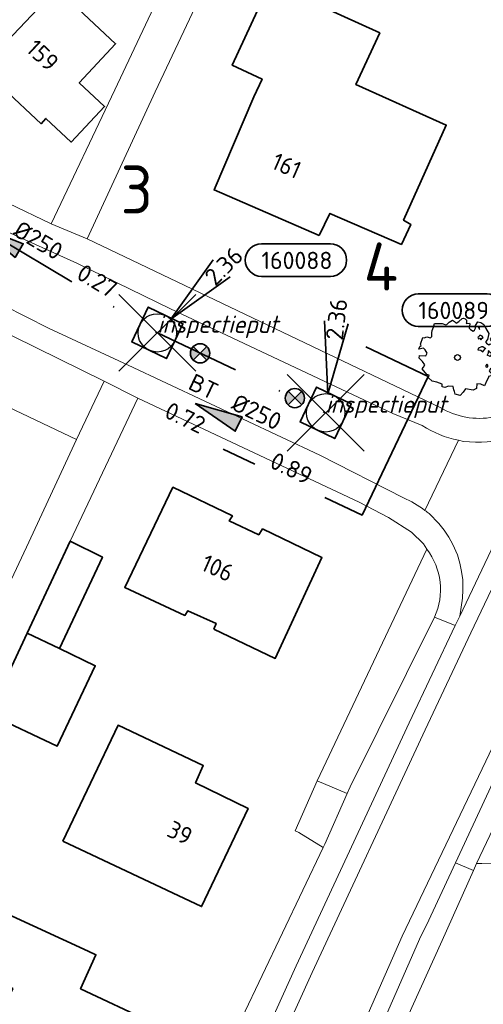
# Model space of a CAD drawing. Header units: metres. Extents: x 152391 to 157968, y 462336 to 467280.
# Tile 373 of 656: x 154053 to 154089, y 466178 to 466255. Entities that reach past the tile are written whole.
import ezdxf
from ezdxf.enums import TextEntityAlignment as Align

# ---------------------------------------------------------------- set-up
doc = ezdxf.new("R2010")
doc.units = ezdxf.units.M
doc.header["$LTSCALE"] = 0.75
doc.header["$PDMODE"] = 3
doc.header["$PDSIZE"] = 3
doc.linetypes.add('RI-VWA_BETON', pattern=[19, 9, -5, 0, -5])
doc.layers.get('0').update_dxf_attribs({"lineweight": 25})
doc.layers.get('defpoints').update_dxf_attribs({"lineweight": 25})
for name, color, linetype, lineweight in [('B-GV-GR-BOOM-S', 252, 'Continuous', 25), ('B-WE-OG-BEBOUWING-GV', 6, 'Continuous', 35), ('B-WE-OG-BEBOUWING-T18', 1, 'Continuous', 18), ('B-WE-OG-TERREIN_CULTUURSCHEIDING-GV', 251, 'Continuous', 18), ('B-WE-VH-VERHARDING_ASFALT-GV', 251, 'Continuous', 18), ('B-WE-VH-VERHARDING_BETONSTRAATSTEEN-GV', 251, 'Continuous', 18), ('B-WE-VH-VERHARDING_TEGEL-GV', 251, 'Continuous', 18), ('N-OI-RI-T50', 130, 'Continuous', 50), ('N-OI-RI-VWA_PUTNUMMER-S @ 0.75', 36, 'Continuous', 35), ('N-OI-RI-VWA_RIOOLPUT_INSPECTIEPUT-S', 36, 'Continuous', 35), ('N-OI-RI-VWA_STROOMRICHTING-S @ 0.75', 36, 'Continuous', 35), ('N-OI-RI-VWA_TRANSPORTLEIDING_BETON_250-G', 36, 'RI-VWA_BETON', 35), ('N-RO-KG-GRENS_WERK-G', 7, 'XX-WERKGRENS', 35)]:
    doc.layers.add(name, color=color, linetype=linetype, lineweight=lineweight)
doc.layers.add('inspectieput', color=7, linetype='Continuous', plot=False)
doc.layers.add('N-OI-RI-VRIJVERVAL_HULPSTUK-S', color=210, linetype='Continuous', lineweight=35, plot=False)
doc.styles.add('NLCS-ISO', font='isocpeur.ttf')
doc.styles.add('NLCS-ISO-M750-T18', font='NLCS-ISO.ttf', dxfattribs={"height": 1.35})
doc.styles.add('NLCS-ISO-M750-T18_CURSIEF', font='NLCS-ISO.ttf', dxfattribs={"oblique": 15, "height": 1.35})
doc.styles.add('NLCS-ISO-M750-T50', font='NLCS-ISO.ttf', dxfattribs={"height": 3.75})
doc.linetypes.add('XX-WERKGRENS', pattern='A,0,[137,NLCS.SHX,S=0.1,R=0,X=-1.1,Y=-1.35],-6', length=6)

# ---------------------------------------------------------------- blocks, each defined once
blk = doc.blocks.new('*U88')
at = {"ltscale": 0.1}
blk.add_hatch(color=256, dxfattribs=at).paths.add_polyline_path([(-2.5, 0), (2.5, -0.83), (2.5, 0.83)])
at = {"ltscale": 0.1, "flags": 128}
blk.add_lwpolyline([(-2.5, 0), (2.5, -0.83), (2.5, 0.83)], close=True, dxfattribs=at)
at = {"ltscale": 0.1, "style": 'NLCS-ISO'}
for tag, p in [('BOBL', (-9.91, 0)), ('MAT', (-1, 0.5))]:
    blk.add_attdef(tag, text='', height=1.8, dxfattribs=at).set_placement(p, align=Align.BOTTOM_RIGHT)
for tag, p in [('DIA', (1, 0.5)), ('BOBR', (8.96, 0))]:
    blk.add_attdef(tag, text='', height=1.8, dxfattribs=at).set_placement(p, align=Align.BOTTOM_LEFT)
at = {"layer": 'defpoints', "ltscale": 0.1, "style": 'NLCS-ISO', "flags": 1}
blk.add_attdef('JVA', text='', height=1.8, dxfattribs=at).set_placement((0, -1), align=Align.TOP_CENTER)
blk = doc.blocks.new('B-SRI-PUT_VWA-SO')
at = {"flags": 128}
blk.add_lwpolyline([(-2, 2), (2, 2), (2, -2), (-2, -2)], close=True, dxfattribs=at)
at = {"lineweight": -3, "flags": 128}
blk.add_lwpolyline([(2, -2), (2, 2), (-2, 2), (-2, -2)], close=True, dxfattribs=at)
at = {"lineweight": -3}
blk.add_circle((0, 0), 2, dxfattribs=at)
blk = doc.blocks.new('*U242')
for q in [(-0.12, 9.58), (2.36, 9.29)]:
    blk.add_line((0.24, 1.99), q)
blk.add_lwpolyline([(16.81, 12.39), (9.65, 12.39, 1), (9.65, 9.01), (16.81, 9.01, 1)], format="xyb", close=True)
at = {"ltscale": 0.1, "style": 'NLCS-ISO'}
blk.add_attdef('PUTHGT', text='', height=1.8, rotation=83.2108, dxfattribs=at).set_placement((0.88, 7.6), align=Align.MIDDLE_LEFT)
blk.add_attdef('PUTNR', text='', height=1.8, dxfattribs=at).set_placement((13.33, 10.67), align=Align.MIDDLE_CENTER)
blk = doc.blocks.new('*U364')
for q in [(5.83, 7.6), (7.6, 5.83)]:
    blk.add_line((1.41, 1.41), q)
blk.add_lwpolyline([(18.02, 9.28), (10.86, 9.28, 1), (10.86, 5.89), (18.02, 5.89, 1)], format="xyb", close=True)
at = {"ltscale": 0.1, "style": 'NLCS-ISO'}
blk.add_attdef('PUTHGT', text='', height=1.8, rotation=45, dxfattribs=at).set_placement((5.39, 5.43), align=Align.MIDDLE_LEFT)
blk.add_attdef('PUTNR', text='', height=1.8, dxfattribs=at).set_placement((14.54, 7.55), align=Align.MIDDLE_CENTER)
blk = doc.blocks.new('*U298')
at = {"ltscale": 0.1}
blk.add_hatch(color=256, dxfattribs=at).paths.add_polyline_path([(-2.5, 0), (2.5, -0.83), (2.5, 0.83)])
at = {"ltscale": 0.1, "flags": 128}
blk.add_lwpolyline([(-2.5, 0), (2.5, -0.83), (2.5, 0.83)], close=True, dxfattribs=at)
at = {"ltscale": 0.1, "style": 'NLCS-ISO'}
for tag, p in [('MAT', (-1, 0.5)), ('BOBL', (-0.68, -3.24))]:
    blk.add_attdef(tag, text='', height=1.8, dxfattribs=at).set_placement(p, align=Align.BOTTOM_RIGHT)
for tag, p in [('DIA', (1, 0.5)), ('BOBR', (7.22, -3.25))]:
    blk.add_attdef(tag, text='', height=1.8, dxfattribs=at).set_placement(p, align=Align.BOTTOM_LEFT)
at = {"layer": 'defpoints', "ltscale": 0.1, "style": 'NLCS-ISO', "flags": 1}
blk.add_attdef('JVA', text='', height=1.8, dxfattribs=at).set_placement((0, -1), align=Align.TOP_CENTER)
blk = doc.blocks.new('SRI-HULP')
h = blk.add_hatch(color=256)
h.dxf.hatch_style = 1
h.paths.add_polyline_path([(-0.71, 0.71, 0.198912), (-1, 0, 0.198912), (-0.71, -0.71), (0, 0)])
h = blk.add_hatch(color=256)
h.dxf.hatch_style = 1
h.paths.add_polyline_path([(1, 0, 0.198912), (0.71, 0.71), (0, 0), (0.71, -0.71, 0.198912)])
for p, q in [((-0.71, 0.71), (0.71, -0.71)), ((-0.71, -0.71), (0.71, 0.71))]:
    blk.add_line(p, q)
blk.add_circle((0, 0), 1)
blk = doc.blocks.new('ACMAP_ANN_TEMPLATE_type knoop')
at = {"layer": 'defpoints', "style": 'NLCS-ISO-M750-T18_CURSIEF', "oblique": 15}
blk.add_attdef('type_knoop', (0, 0), '', height=1.35, dxfattribs=at)
blk = doc.blocks.new('SGR-BOOM_50_100')
at = {"linetype": 'Continuous'}
for p, q in [((-1.972, 2.11), (-1.869, 2.373)), ((-1.869, 2.373), (-1.807, 2.665)), ((-1.807, 2.665), (-1.187, 2.665)), ((-1.187, 2.665), (-0.918, 2.548)), ((-0.918, 2.548), (-0.835, 2.577)), ((-0.835, 2.577), (-0.649, 2.752)), ((-0.649, 2.752), (-0.401, 2.928)), ((-0.401, 2.928), (-0.236, 2.811)), ((-0.236, 2.811), (-0.112, 2.694)), ((-0.112, 2.694), (0.116, 2.811)), ((0.116, 2.811), (0.364, 3.044)), ((0.364, 3.044), (0.467, 3.074)), ((0.467, 3.074), (0.591, 3.015)), ((0.591, 3.015), (0.695, 2.928)), ((0.715, 2.723), (0.674, 2.665)), ((0.674, 2.665), (0.943, 2.694)), ((0.695, 2.928), (0.715, 2.723)), ((0.964, 2.636), (0.902, 2.285)), ((0.943, 2.694), (0.964, 2.636)), ((1.398, 2.49), (1.584, 2.782)), ((1.418, 2.285), (1.398, 2.49)), ((1.584, 2.782), (1.811, 2.723)), ((1.729, 2.431), (1.646, 2.373)), ((1.646, 2.373), (1.687, 2.227)), ((1.708, 2.256), (1.729, 2.431)), ((1.811, 2.723), (2.059, 2.577)), ((2.059, 2.577), (2.225, 2.256)), ((-2.903, 1.029), (-2.717, 1.555)), ((-2.717, 1.555), (-2.593, 1.526)), ((-2.593, 1.526), (-2.386, 1.613)), ((-2.386, 1.613), (-2.096, 1.526)), ((-2.096, 1.526), (-1.993, 1.643)), ((-2.014, 1.935), (-1.972, 2.11)), ((-1.993, 1.643), (-2.014, 1.935)), ((0.902, 2.285), (1.005, 2.198)), ((1.005, 2.198), (1.232, 2.052)), ((1.232, 2.052), (1.336, 2.139)), ((1.336, 2.139), (1.418, 2.285)), ((1.667, 1.613), (1.584, 1.555)), ((1.584, 1.555), (1.646, 1.467)), ((1.729, 1.73), (1.667, 1.613)), ((1.687, 2.227), (1.708, 2.198)), ((1.832, 1.73), (1.729, 1.73)), ((1.915, 1.672), (1.832, 1.73)), ((1.997, 1.555), (1.915, 1.672)), ((1.915, 1.497), (1.997, 1.555)), ((2.225, 2.256), (2.452, 1.876)), ((2.452, 1.876), (2.349, 1.409)), ((-3.027, 0.65), (-2.944, 0.854)), ((-2.944, 0.854), (-2.841, 0.942)), ((-2.841, 0.942), (-2.903, 1.029)), ((1.646, 1.467), (1.749, 1.497)), ((1.873, 0.825), (1.646, 0.737)), ((1.749, 1.497), (1.832, 1.38)), ((1.832, 1.38), (1.915, 1.497)), ((1.977, 0.825), (1.873, 0.825)), ((2.163, 0.708), (1.977, 0.825)), ((2.349, 1.409), (2.183, 1.234)), ((2.183, 1.234), (2.266, 1.117)), ((2.266, 1.117), (2.452, 1)), ((2.452, 1), (2.556, 1.059)), ((2.618, 1.526), (2.556, 1.438)), ((2.556, 1.438), (2.597, 1.321)), ((2.556, 1.059), (2.783, 1)), ((2.597, 1.321), (2.721, 1.234)), ((2.742, 1.526), (2.618, 1.526)), ((2.721, 1.292), (2.907, 1.205)), ((2.721, 1.234), (2.742, 1.292)), ((2.886, 1.351), (2.742, 1.526)), ((2.783, 1), (2.907, 0.913)), ((3.072, 1.263), (2.886, 1.351)), ((2.907, 1.205), (3.072, 1.263)), ((2.907, 0.913), (3.217, 0.562)), ((-2.655, 0.737), (-3.027, 0.65)), ((-2.985, -0.051), (-2.965, 0.153)), ((-2.965, 0.153), (-2.469, 0.124)), ((-2.531, 0.591), (-2.655, 0.737)), ((-2.365, 0.329), (-2.531, 0.591)), ((-2.469, 0.124), (-2.365, 0.329)), ((1.646, 0.737), (1.584, 0.591)), ((1.584, 0.591), (1.832, 0.562)), ((1.832, 0.562), (1.977, 0.445)), ((1.977, 0.445), (2.142, 0.65)), ((2.142, 0.65), (2.204, 0.737)), ((2.39, 0.329), (2.328, 0.183)), ((2.549, 0.087), (2.328, 0.183)), ((2.411, 0.533), (2.39, 0.416)), ((2.39, 0.416), (2.39, 0.329)), ((2.535, 0.416), (2.411, 0.533)), ((2.618, 0.358), (2.535, 0.416)), ((2.549, 0.087), (2.68, 0.241)), ((2.68, 0.241), (2.618, 0.358)), ((3.052, 0.183), (2.969, 0.066)), ((2.969, 0.066), (3.135, -0.168)), ((3.217, 0.562), (3.052, 0.183)), ((-2.737, -0.314), (-2.985, -0.051)), ((-2.758, -0.898), (-2.655, -0.752)), ((-2.551, -0.577), (-2.737, -0.314)), ((-2.655, -0.752), (-2.551, -0.577)), ((2.287, -0.518), (2.204, -0.635)), ((2.204, -0.635), (2.225, -0.752)), ((2.245, -0.752), (2.37, -0.723)), ((2.37, -0.606), (2.287, -0.518)), ((2.37, -0.723), (2.37, -0.606)), ((2.99, -0.752), (2.948, -0.927)), ((3.052, -0.548), (2.99, -0.752)), ((3.279, -0.314), (3.052, -0.548)), ((3.135, -0.168), (3.279, -0.314)), ((-2.407, -1.336), (-2.758, -0.898)), ((-2.22, -1.394), (-2.407, -1.336)), ((-2.262, -1.599), (-2.22, -1.394)), ((2.432, -1.482), (2.411, -1.57)), ((2.638, -1.424), (2.432, -1.482)), ((2.597, -0.84), (2.473, -1.044)), ((2.473, -1.044), (2.535, -1.132)), ((2.535, -1.132), (2.659, -1.248)), ((2.804, -1.044), (2.597, -0.84)), ((2.659, -1.248), (2.638, -1.424)), ((2.948, -0.927), (2.804, -1.044)), ((-1.972, -1.862), (-2.262, -1.599)), ((-1.621, -1.92), (-1.972, -1.862)), ((-1.187, -2.095), (-1.621, -1.92)), ((-1.207, -2.3), (-1.187, -2.095)), ((-0.98, -2.358), (-1.207, -2.3)), ((-0.711, -2.241), (-0.98, -2.358)), ((-0.339, -2.271), (-0.711, -2.241)), ((-0.277, -2.533), (-0.339, -2.271)), ((1.501, -2.066), (1.48, -2.417)), ((1.832, -2.095), (1.501, -2.066)), ((2.101, -2.212), (1.832, -2.095)), ((2.287, -1.803), (2.101, -2.212)), ((2.411, -1.57), (2.287, -1.803)), ((-0.236, -2.65), (-0.277, -2.533)), ((-0.174, -2.855), (-0.236, -2.65)), ((0.199, -2.971), (-0.174, -2.855)), ((0.447, -2.709), (0.199, -2.971)), ((0.633, -2.446), (0.447, -2.709)), ((1.212, -2.563), (0.633, -2.446)), ((1.48, -2.417), (1.212, -2.563))]:
    blk.add_line(p, q, dxfattribs=at)
blk.add_circle((0, 0), 0.225, dxfattribs=at)

msp = doc.modelspace()

# ---------------------------------------------------------------- linework, layer by layer
at = {"layer": 'B-WE-OG-BEBOUWING-GV'}
for points in [[(154049.021, 466249.801), (154055.889, 466257.056), (154051.486, 466261.209), (154050.573, 466260.244), (154045.624, 466254.962), (154048.387, 466252.375), (154047.343, 466251.32)], [(154055.889, 466257.056), (154049.021, 466249.801), (154050.715, 466248.268), (154051.711, 466249.216), (154054.652, 466246.469), (154055.041, 466246.886), (154057.014, 466245.043), (154059.615, 466247.827), (154057.642, 466249.67), (154060.479, 466252.726)], [(154076.37, 466237.733), (154077.218, 466239.462), (154082.806, 466237.042), (154083.53, 466238.608), (154082.979, 466238.929), (154086.303, 466246.369), (154079.258, 466249.532), (154081.111, 466253.575), (154072.55, 466257.499), (154069.589, 466251.04), (154071.922, 466249.97), (154071.283, 466248.576), (154068.17, 466241.296)], [(154068.153, 466206.985), (154072.955, 466204.684), (154076.6, 466212.563), (154071.96, 466214.803), (154071.664, 466214.351), (154069.351, 466215.434), (154069.61, 466215.822), (154064.958, 466218.062), (154061.188, 466210.231), (154065.89, 466208.042), (154066.111, 466208.406), (154068.324, 466207.423)], [(154053.56, 466206.671), (154056.101, 466205.451), (154059.452, 466212.604), (154056.926, 466213.847)], [(154056.101, 466205.451), (154053.56, 466206.671), (154050.592, 466200.342), (154055.918, 466197.833), (154058.889, 466204.11)], [(154056.357, 466190.407), (154067.198, 466185.29), (154070.832, 466192.957), (154066.731, 466194.951), (154067.332, 466196.316), (154060.667, 466199.465)], [(154052.061, 466184.708), (154049.963, 466180.073), (154052.439, 466178.88), (154050.235, 466174.121), (154049.985, 466173.581), (154056.186, 466170.705), (154059.088, 466169.36), (154059.825, 466169.018), (154060.746, 466170.923), (154061.196, 466170.726), (154061.724, 466171.754), (154061.274, 466171.988), (154063.22, 466176.131), (154063.275, 466176.247), (154057.748, 466178.868), (154058.938, 466181.523), (154058.34, 466181.8)]]:
    msp.add_lwpolyline(points, close=True, dxfattribs=at)
at = {"layer": 'B-WE-OG-TERREIN_CULTUURSCHEIDING-GV'}
msp.add_lwpolyline([(154084.782, 466213.22), (154076.23, 466195.112), (154078.566, 466194.116), (154078.808, 466194.662), (154085.393, 466207.918)], dxfattribs=at)
msp.add_lwpolyline([(154085.393, 466207.918, 0.281218), (154084.782, 466213.22)], format="xyb", dxfattribs=at)
at = {"layer": 'B-WE-VH-VERHARDING_ASFALT-GV'}
for points in [[(154126.314, 466280.168), (154123.456, 466281.494), (154120.296, 466274.842), (154118.847, 466271.909), (154112.74, 466259.007), (154107.918, 466248.633), (154107.082, 466246.305), (154101.687, 466235.127), (154097.647, 466226.465), (154088.238, 466206.678), (154084.656, 466199.109), (154075.842, 466180.149), (154065.038, 466156.3), (154059.441, 466142.681)], [(154059.441, 466142.681), (154064.556, 466140.579), (154073.211, 466160.998), (154082.874, 466182.971), (154093.638, 466205.549), (154101.149, 466221.838), (154104.909, 466229.607), (154114.171, 466249.291), (154118.274, 466257.905), (154120.838, 466263.238), (154122.296, 466266.225), (154130.12, 466278.403), (154127.849, 466279.457)], [(154111.522, 466259.586), (154106.651, 466249.09), (154105.84, 466246.832), (154100.486, 466235.744), (154096.423, 466227.037), (154095.887, 466225.91), (154095.455, 466225.002), (154087.362, 466207.98), (154087.018, 466207.256), (154083.421, 466199.651), (154074.596, 466180.673), (154063.799, 466156.835), (154062.436, 466153.519), (154058.194, 466143.193), (154059.441, 466142.681), (154065.038, 466156.3), (154075.842, 466180.149), (154084.656, 466199.109), (154088.238, 466206.678), (154097.647, 466226.465), (154101.687, 466235.127), (154107.082, 466246.305), (154107.918, 466248.633), (154112.74, 466259.007)], [(154118.274, 466257.905), (154114.171, 466249.291), (154104.909, 466229.607), (154101.149, 466221.838), (154093.638, 466205.549), (154082.874, 466182.971), (154073.211, 466160.998), (154064.556, 466140.579), (154065.803, 466140.067), (154070.127, 466150.26), (154074.448, 466160.455), (154084.332, 466182.973), (154084.757, 466183.827), (154087.03, 466188.71), (154090.832, 466196.879), (154091.571, 466198.467), (154091.675, 466198.693), (154092.429, 466200.336), (154101.783, 466220.027), (154102.374, 466221.272), (154106.133, 466229.035), (154115.394, 466248.717), (154119.488, 466257.318)], [(154084.439, 466222.895), (154082.14, 466223.815), (154064.709, 466232.032), (154057.506, 466235.539), (154051.743, 466238.145), (154049.44, 466239.59), (154045.72, 466242.123), (154043.176, 466244.165), (154040.994, 466246.135), (154037.286, 466249.892)], [(154039.518, 466240.056), (154040.883, 466238.992), (154045.742, 466235.581), (154049.972, 466233.151), (154055.249, 466230.504), (154061.463, 466227.614), (154076.443, 466220.578), (154082.959, 466217.228)], [(154084.648, 466216.246), (154087.259, 466221.737)]]:
    msp.add_lwpolyline(points, dxfattribs=at)
for points in [[(154087.259, 466221.737, -0.096492), (154084.439, 466222.895)], [(154082.959, 466217.228, -0.065396), (154084.648, 466216.246)]]:
    msp.add_lwpolyline(points, format="xyb", dxfattribs=at)
at = {"layer": 'B-WE-VH-VERHARDING_BETONSTRAATSTEEN-GV'}
for points in [[(154057.435, 466221.79), (154059.593, 466226.345), (154045.389, 466233.34), (154043.003, 466228.649)], [(154092.299, 466196.254), (154090.832, 466196.879), (154087.03, 466188.71), (154088.432, 466188.119), (154088.67, 466188.655)]]:
    msp.add_lwpolyline(points, close=True, dxfattribs=at)
msp.add_lwpolyline([(154094.174, 466194.327), (154092.633, 466196.954), (154092.299, 466196.254), (154088.67, 466188.655), (154089.077, 466188.657), (154092.004, 466188.674)], dxfattribs=at)
at = {"layer": 'B-WE-VH-VERHARDING_TEGEL-GV'}
for points in [[(154085.825, 466224.303), (154058.265, 466237.48), (154055.44, 466238.659), (154052.089, 466240.27), (154050.951, 466240.899), (154047.358, 466243.221), (154044.4, 466245.61), (154041.451, 466248.486), (154039.882, 466249.729), (154036.663, 466253.507), (154035.067, 466255.864), (154033.684, 466258.074), (154032.795, 466259.602), (154031.421, 466262.2), (154030.604, 466263.978), (154029.476, 466266.853), (154028.776, 466268.158), (154028.049, 466269.725), (154026.335, 466272.619), (154025.309, 466274.083), (154021.644, 466278.818)], [(154068.462, 466266.203), (154060.411, 466249.114), (154055.44, 466238.659), (154058.265, 466237.48), (154063.576, 466248.969), (154070.938, 466264.596)], [(154037.286, 466249.892), (154040.994, 466246.135), (154043.176, 466244.165), (154045.72, 466242.123), (154049.44, 466239.59), (154051.743, 466238.145), (154057.506, 466235.539), (154064.709, 466232.032), (154082.14, 466223.815), (154084.439, 466222.895)], [(154082.959, 466217.228), (154076.443, 466220.578), (154061.463, 466227.614), (154055.249, 466230.504), (154049.972, 466233.151), (154045.742, 466235.581), (154040.883, 466238.992), (154039.518, 466240.056), (154036.848, 466234.089), (154035.895, 466232.088), (154043.003, 466228.649), (154045.389, 466233.34), (154059.593, 466226.345), (154062.204, 466225.019), (154079.51, 466216.891), (154081.799, 466215.697), (154083.601, 466214.561), (154084.543, 466213.643), (154084.782, 466213.22)], [(154087.362, 466207.98), (154095.455, 466225.002), (154094.62, 466224.051), (154094.127, 466223.58), (154093.598, 466223.149), (154093.225, 466222.891), (154092.74, 466222.598), (154092.136, 466222.291), (154091.505, 466222.038), (154090.851, 466221.838), (154090.411, 466221.736), (154089.962, 466221.66), (154089.514, 466221.607), (154089.06, 466221.58), (154088.607, 466221.585), (154087.659, 466221.646), (154087.259, 466221.737), (154084.648, 466216.246)], [(154087.259, 466221.737), (154087.659, 466221.646), (154088.607, 466221.585), (154089.06, 466221.58), (154089.514, 466221.607), (154089.962, 466221.66), (154090.411, 466221.736), (154090.851, 466221.838), (154091.505, 466222.038), (154092.136, 466222.291), (154092.74, 466222.598), (154093.225, 466222.891), (154093.598, 466223.149), (154094.127, 466223.58), (154094.62, 466224.051), (154095.455, 466225.002)], [(154085.393, 466207.918), (154087.018, 466207.256), (154087.362, 466207.98), (154087.571, 466209.393), (154087.616, 466210.056), (154087.594, 466210.829), (154087.509, 466211.491), (154087.371, 466212.14), (154087.176, 466212.771), (154086.829, 466213.589), (154086.509, 466214.171), (154086.14, 466214.722), (154085.722, 466215.238), (154084.976, 466216.002)], [(154084.976, 466216.002), (154085.722, 466215.238), (154086.14, 466214.722), (154086.509, 466214.171), (154086.829, 466213.589), (154087.176, 466212.771), (154087.371, 466212.14), (154087.509, 466211.491), (154087.594, 466210.829), (154087.616, 466210.056), (154087.571, 466209.393), (154087.362, 466207.98)], [(154063.799, 466156.835), (154074.596, 466180.673), (154083.421, 466199.651), (154087.018, 466207.256), (154085.393, 466207.918), (154078.808, 466194.662), (154078.566, 466194.116), (154076.821, 466190.178), (154076.693, 466189.909), (154070.338, 466176.559)]]:
    msp.add_lwpolyline(points, dxfattribs=at)
for points in [[(154029.219, 466167.77), (154028.178, 466166.422), (154030.508, 466164.616), (154034.909, 466170.294), (154038.571, 466175.229), (154042.817, 466184.097), (154045.943, 466190.778), (154050.592, 466200.342), (154053.56, 466206.671), (154056.926, 466213.847), (154062.204, 466225.019), (154059.593, 466226.345), (154057.435, 466221.79), (154053.512, 466213.394), (154051.133, 466208.327), (154036.448, 466177.129)], [(154076.693, 466189.909), (154076.821, 466190.178), (154078.566, 466194.116), (154076.23, 466195.112), (154074.51, 466191.218), (154074.702, 466191.14), (154074.8, 466191.079)], [(154088.432, 466188.119), (154087.03, 466188.71), (154084.757, 466183.827), (154084.332, 466182.973), (154074.448, 466160.455), (154073.891, 466158.71), (154074.121, 466157.236), (154074.509, 466156.416), (154075.856, 466159.464), (154076.356, 466161.092), (154077.791, 466164.301), (154083.617, 466177.415), (154085.99, 466182.629)]]:
    msp.add_lwpolyline(points, close=True, dxfattribs=at)
for points in [[(154089.998, 466223.551, -0.184994), (154085.825, 466224.303)], [(154084.439, 466222.895, 0.096492), (154087.259, 466221.737)], [(154084.648, 466216.246, 0.065396), (154082.959, 466217.228)], [(154084.976, 466216.002, -0.025468), (154084.648, 466216.246)], [(154084.648, 466216.246, 0.025468), (154084.976, 466216.002)], [(154084.782, 466213.22, -0.281218), (154085.393, 466207.918)]]:
    msp.add_lwpolyline(points, format="xyb", dxfattribs=at)
at = {"layer": 'inspectieput'}
for p in [(154063.74, 466230.13), (154076.89, 466223.88)]:
    msp.add_point(p, dxfattribs=at)
at = {"layer": 'N-OI-RI-VWA_TRANSPORTLEIDING_BETON_250-G'}
for p, q in [((154038.94, 466244.91), (154063.74, 466230.13)), ((154063.74, 466230.13), (154076.89, 466223.88))]:
    msp.add_line(p, q, dxfattribs=at)
at = {"layer": 'N-RO-KG-GRENS_WERK-G', "ltscale": 0.5, "flags": 128}
for points in [[(154076.836, 466217.262), (154079.733, 466215.885), (154084.885, 466226.723), (154080.028, 466229.032)], [(154068.895, 466221.037), (154071.349, 466219.87)]]:
    msp.add_lwpolyline(points, dxfattribs=at)

# ---------------------------------------------------------------- block references
at = {"layer": 'B-GV-GR-BOOM-S', "transparency": 33554559}
msp.add_blockref('SGR-BOOM_50_100', (154087.188, 466228.206), dxfattribs=at)
at = {"layer": 'defpoints'}
for p in [(154063.74, 466230.13), (154076.89, 466223.88)]:
    msp.add_blockref('ACMAP_ANN_TEMPLATE_type knoop', p, dxfattribs=at).add_auto_attribs({'type_knoop': 'inspectieput'})
at = {"layer": 'N-OI-RI-VRIJVERVAL_HULPSTUK-S', "xscale": 0.75, "yscale": 0.75, "zscale": 0.75}
for p in [(154067.078, 466228.531), (154074.484, 466225.031)]:
    msp.add_blockref('SRI-HULP', p, dxfattribs=at)
at = {"layer": 'N-OI-RI-VWA_PUTNUMMER-S @ 0.75', "xscale": 0.75, "yscale": 0.75, "zscale": 0.75}
for name, p, values in [('*U364', (154063.74, 466230.13), {'PUTNR': '160088', 'PUTHGT': '2.36'}), ('*U242', (154076.89, 466223.88), {'PUTNR': '160089', 'PUTHGT': '2.36'})]:
    msp.add_blockref(name, p, dxfattribs=at).add_auto_attribs(values)
at = {"layer": 'N-OI-RI-VWA_RIOOLPUT_INSPECTIEPUT-S', "xscale": 0.75, "yscale": 0.75, "zscale": 0.75}
for p, rotation in [((154063.74, 466230.13), 334.5789521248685), ((154076.89, 466223.88), 154.5789521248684)]:
    msp.add_blockref('B-SRI-PUT_VWA-SO', p, dxfattribs=dict(at, rotation=rotation))
at = {"layer": 'N-OI-RI-VWA_STROOMRICHTING-S @ 0.75', "xscale": 0.75, "yscale": 0.75, "zscale": 0.75}
for name, p, rotation, values in [('*U88', (154051.34, 466237.52), 329.2064217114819, {'MAT': 'BT', 'DIA': '%%c250', 'BOBL': '0.19', 'BOBR': '0.27'}), ('*U298', (154068.396, 466223.809), 334.5789521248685, {'MAT': 'BT', 'DIA': '%%c250', 'BOBL': '0.72', 'BOBR': '0.89'})]:
    msp.add_blockref(name, p, dxfattribs=dict(at, rotation=rotation)).add_auto_attribs(values)

# ---------------------------------------------------------------- texts
at = {"layer": 'B-WE-OG-BEBOUWING-T18', "style": 'NLCS-ISO-M750-T18'}
for s, rotation, p in [('159', 316.9, (154054.779, 466251.824)), ('161', 336.5, (154073.834, 466243.196)), ('106', 336, (154068.439, 466211.749)), ('39', 334.7, (154065.505, 466191.058))]:
    msp.add_text(s, height=1.35, rotation=rotation, dxfattribs=at).set_placement(p, align=Align.MIDDLE)
at = {"layer": 'N-OI-RI-T50', "style": 'NLCS-ISO-M750-T50'}
for s, p in [('3', (154060.87, 466239.459)), ('4', (154079.862, 466233.439))]:
    msp.add_text(s, height=3.75, dxfattribs=at).set_placement(p)

doc.saveas('drawing.dxf')
